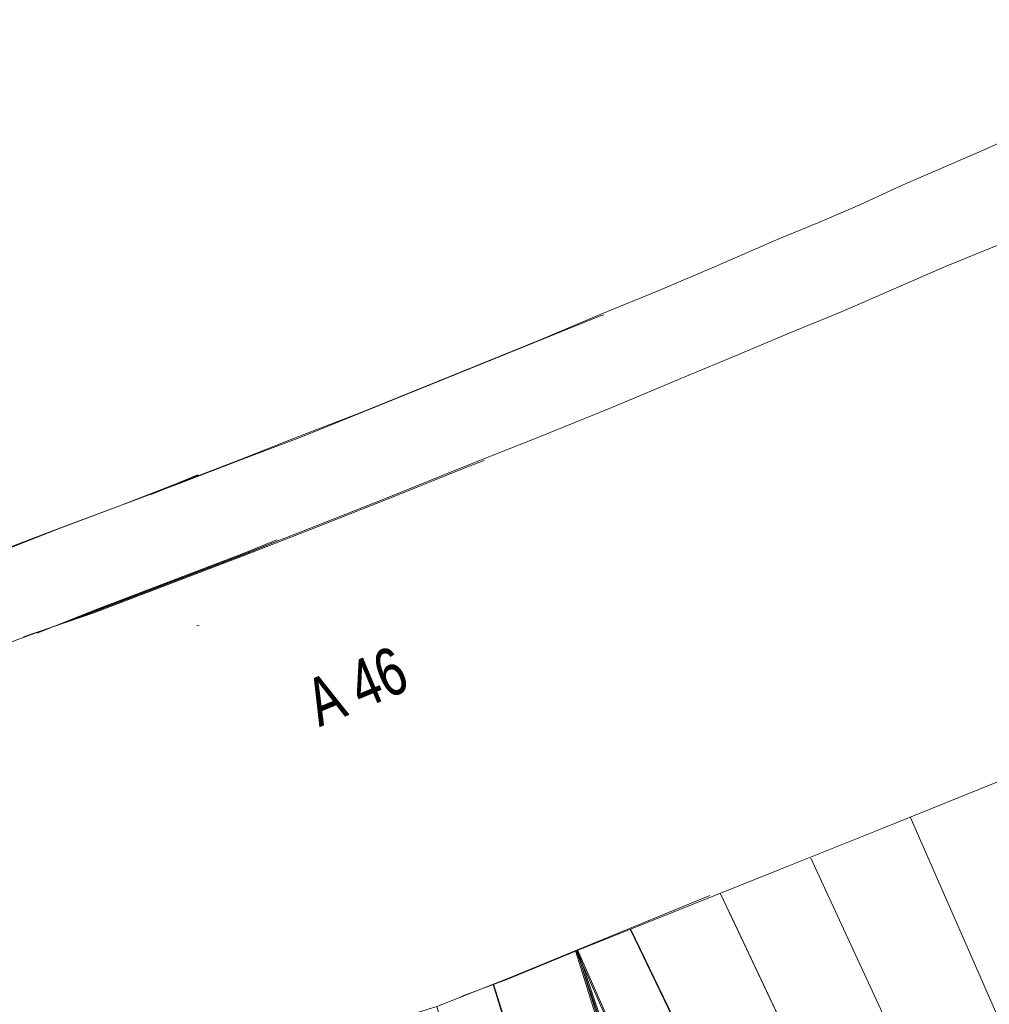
# Model space of a CAD drawing. Header units: metres. Extents: x -740 to 758, y -633 to 854.
# Tile 711 of 1056: x 242 to 275, y -243 to -210. Entities that reach past the tile are written whole.
import ezdxf

# ---------------------------------------------------------------- set-up
doc = ezdxf.new("R2010")
doc.units = ezdxf.units.M
doc.header["$MEASUREMENT"] = 0
for name, color, linetype in [('Gis.LOVION', 7, 'Continuous'), ('Grundkarte.LOVION', 7, 'Continuous'), ('Grundkarte_Text.LOVION', 7, 'Continuous')]:
    doc.layers.add(name, color=color, linetype=linetype)
doc.styles.add('ERSTELLTER_STIL_1', font='arial.ttf')

msp = doc.modelspace()

# ---------------------------------------------------------------- linework, layer by layer
at = {"layer": 'Gis.LOVION', "color": 7, "linetype": 'Continuous', "lineweight": 13}
msp.add_lwpolyline([(248.065, -230.47), (248.144, -230.463)], dxfattribs=at)
at = {"layer": 'Grundkarte.LOVION', "color": 8, "linetype": 'Continuous', "lineweight": 18}
for points in [[(246.529, -226.039), (247.496, -225.649), (249.547, -224.858), (251.539, -224.072), (253.59, -223.28), (259.645, -220.826), (261.631, -219.982), (263.65, -219.164), (265.636, -218.319), (267.649, -217.443), (269.041, -216.863), (270.459, -216.252), (271.844, -215.614), (274.68, -214.391), (276.066, -213.753), (277.484, -213.141), (280.256, -211.865), (281.674, -211.254), (283.06, -210.616), (284.478, -210.004)], [(242.7, -230.7), (249.595, -228.075), (252.129, -227.088), (254.605, -226.107), (257.107, -225.094), (259.582, -224.113), (262.084, -223.1), (264.554, -222.061), (266.344, -221.324), (268.075, -220.593), (269.865, -219.857), (273.381, -218.331), (275.171, -217.594), (285.718, -213.016)], [(239.521, -228.625), (241.322, -228.006), (243.458, -227.176), (247.506, -225.658), (249.557, -224.866), (251.581, -224.106), (261.673, -220.016), (261.817, -219.973)], [(242.22, -230.844), (244.622, -230.018), (249.637, -228.109), (252.171, -227.123), (254.647, -226.142), (257.149, -225.129), (257.776, -224.89)], [(188.156, -243.687), (191.103, -242.985), (194.081, -242.31), (196.995, -241.582), (199.967, -240.848), (205.848, -239.327), (208.756, -238.54), (211.659, -237.695), (214.593, -236.876), (217.522, -235.999), (224.06, -233.941), (226.207, -233.228), (228.412, -232.51), (230.559, -231.798), (232.733, -231.053), (234.874, -230.282), (237.048, -229.538), (239.189, -228.767), (241.357, -227.964), (243.466, -227.167), (245.49, -226.407), (247.541, -225.616), (248.109, -225.383)], [(246.538, -226.03), (247.531, -225.607), (248.099, -225.374)], [(250.809, -227.601), (249.672, -228.067), (244.657, -229.976), (242.117, -230.904), (239.636, -231.827), (237.09, -232.696), (234.551, -233.624), (231.633, -234.619), (228.657, -235.619), (225.708, -236.587), (222.752, -237.497), (219.771, -238.439), (213.796, -240.205), (210.835, -241.056), (204.848, -242.706), (201.823, -243.504)], [(242.681, -230.722), (244.615, -229.942), (249.63, -228.033), (250.767, -227.567)]]:
    msp.add_lwpolyline(points, dxfattribs=at)
at = {"layer": 'Grundkarte.LOVION', "color": 7, "linetype": 'Continuous', "lineweight": 13}
for points in [[(285.501, -266.415), (286.664, -265.917), (288.454, -265.181), (290.212, -264.418), (293.856, -262.997), (295.567, -262.357), (297.48, -261.668), (299.876, -260.783), (304.765, -259.094), (292.357, -228.918), (287.171, -230.903), (284.722, -231.852), (281.822, -233.022), (279.549, -233.954), (271.161, -237.345), (267.719, -238.716), (260.893, -241.452), (258.535, -242.422), (256.994, -242.986)], [(284.858, -265.887), (272.155, -236.923)], [(279.523, -261.502), (268.803, -238.315)], [(260.928, -241.41), (271.615, -273.025), (265.162, -275.045), (256.179, -243.323), (258.569, -242.38), (260.928, -241.41), (265.39, -239.585)], [(273.995, -256.959), (265.759, -239.528)], [(279.711, -269.071), (266.032, -240.113)], [(268.243, -252.231), (262.715, -240.742)], [(277.03, -270.367), (262.724, -240.732)], [(262.843, -247.794), (260.867, -241.485)], [(264.193, -248.903), (260.893, -241.452)], [(260.893, -241.452), (263.132, -248.031)], [(270.897, -273.243), (260.901, -241.443)], [(274.322, -271.696), (260.928, -241.41)], [(258.601, -244.307), (258.078, -242.585)], [(268.059, -274.141), (258.086, -242.575)]]:
    msp.add_lwpolyline(points, dxfattribs=at)
at = {"layer": 'Grundkarte.LOVION', "color": 253, "linetype": 'Continuous', "lineweight": 18}
for points in [[(256.994, -242.986), (258.535, -242.422), (260.893, -241.452), (267.719, -238.716), (271.161, -237.345), (279.549, -233.954)], [(256.994, -242.986), (258.535, -242.422), (260.893, -241.452), (267.719, -238.716), (271.161, -237.345), (279.549, -233.954)], [(220.045, -258.264), (221.995, -257.66), (225.987, -256.472), (230, -255.193), (231.834, -254.6), (235.469, -253.387), (237.27, -252.768), (240.932, -251.523), (251.782, -247.625), (251.424, -246.684), (252.228, -245.837), (252.603, -245.446), (252.9, -245.151), (253.117, -244.952), (253.524, -244.587), (253.773, -244.415), (253.964, -244.249), (254.697, -243.882), (255.18, -243.687), (255.52, -243.535), (256.179, -243.323), (258.569, -242.38), (260.928, -241.41), (265.39, -239.585)], [(220.045, -258.264), (221.995, -257.66), (225.987, -256.472), (230, -255.193), (231.834, -254.6), (235.469, -253.387), (237.27, -252.768), (240.932, -251.523), (251.782, -247.625), (251.424, -246.684), (252.228, -245.837), (252.603, -245.446), (252.9, -245.151), (253.117, -244.952), (253.524, -244.587), (253.773, -244.415), (253.964, -244.249), (254.697, -243.882), (255.18, -243.687), (255.52, -243.535), (256.179, -243.323), (258.569, -242.38), (260.928, -241.41), (265.39, -239.585)]]:
    msp.add_lwpolyline(points, dxfattribs=at)

# ---------------------------------------------------------------- texts
at = {"layer": 'Grundkarte_Text.LOVION', "color": 8, "linetype": 'Continuous', "lineweight": 18, "attachment_point": 7, "style": 'ERSTELLTER_STIL_1'}
for s, insert, char_height, rotation in [('{\\A1;\\W0.73406x;A 46}', (252.216, -233.921), 1.6008, 22.6383), ('{\\A1;\\W0.73404x;A 46}', (252.224, -233.911), 1.60085, 22.6397)]:
    msp.add_mtext(s, dxfattribs=dict(at, insert=insert, char_height=char_height, rotation=rotation))

doc.saveas('drawing.dxf')
